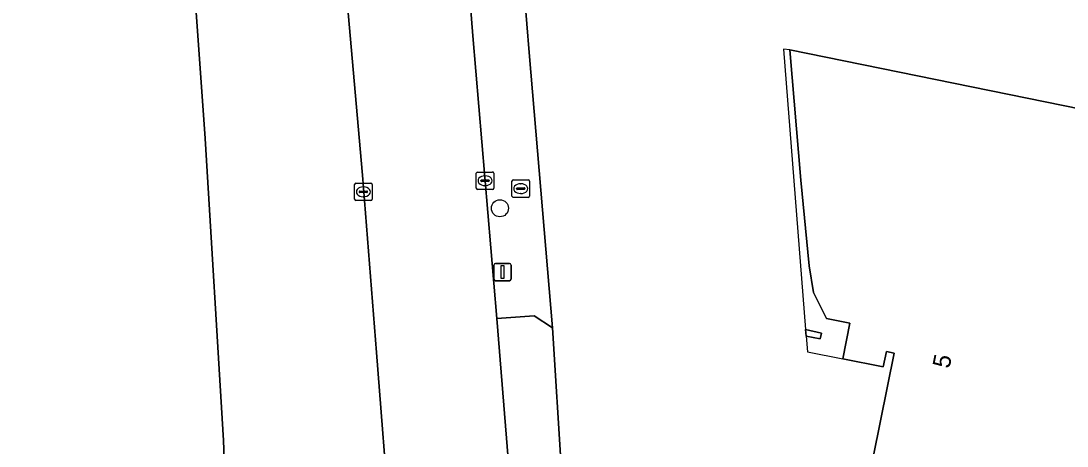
# Model space of a CAD drawing. Extents: x 157692 to 159674, y 381452 to 383291.
# Drawn here: x 157860.7 to 157920.5, y 381900.1 to 381924.4 of the extents above; entities that cross this region are included whole.
import ezdxf

# ---------------------------------------------------------------- set-up
doc = ezdxf.new("R2010")
doc.units = 0
for name, color, linetype in [('IMGEO_Berm_groen', 7, 'Continuous'), ('IMGEO_Boom', 7, 'Continuous'), ('IMGEO_Erf', 7, 'Continuous'), ('IMGEO_Kolk', 7, 'Continuous'), ('IMGEO_Lichtmast', 7, 'Continuous'), ('IMGEO_Pand', 7, 'Continuous'), ('IMGEO_Pand_nummerreeks', 7, 'Continuous'), ('IMGEO_Pand_overbouw', 7, 'Continuous'), ('IMGEO_Rijbaan_autoweg', 7, 'Continuous'), ('IMGEO_Rijbaan_lokaal_open', 7, 'Continuous'), ('IMGEO_Rioolput', 7, 'Continuous'), ('IMGEO_Voetpad_open', 7, 'Continuous')]:
    doc.layers.add(name, color=color, linetype=linetype)

msp = doc.modelspace()

# ---------------------------------------------------------------- linework, layer by layer
at = {"layer": 'IMGEO_Berm_groen'}
for points in [[(157875.834, 381929.01), (157874.243, 381949.088), (157868.509, 381953.819), (157870.056, 381934.314), (157871.233, 381917.706), (157872.283, 381900.404), (157872.522, 381893.537), (157872.711, 381885.895), (157872.921, 381881.313), (157873.308, 381869.813), (157874.859, 381869.874), (157874.928, 381868.11), (157874.554, 381868.095), (157873.377, 381868.049), (157873.585, 381862.1), (157873.92, 381850.557), (157874.303, 381839.407), (157874.844, 381831.878), (157875.738, 381819.514)], [(157878.811, 381821.896), (157877.88, 381833.462), (157877.286, 381840.672), (157876.321, 381852.904), (157875.521, 381862.797), (157874.824, 381871.962), (157874.1, 381881.234), (157873.193, 381892.349), (157873.989, 381892.369), (157882.034, 381892.833), (157881.852, 381895.137), (157881.827, 381895.451), (157881.036, 381905.442), (157880.23, 381915.596), (157879.41, 381924.908)]]:
    msp.add_lwpolyline(points, dxfattribs=at)
at = {"layer": 'IMGEO_Boom'}
msp.add_circle((157888.098, 381913.709), 0.489, dxfattribs=at)
at = {"layer": 'IMGEO_Erf'}
for points in [[(157885.166, 381980.124), (157887.103, 381956.606), (157887.788, 381948.028), (157889.505, 381925.934), (157889.762, 381922.627), (157891.107, 381906.858), (157891.624, 381898.653), (157892.172, 381891.93), (157893.325, 381877.753), (157894.029, 381869.687), (157895.511, 381849.68), (157896.212, 381841.657), (157897.252, 381826.778)], [(157908.294, 381893.7), (157910.655, 381905.415), (157910.224, 381905.502), (157910.03, 381904.625), (157907.725, 381905.084), (157908.122, 381907.136), (157906.776, 381907.399), (157906.033, 381908.878), (157905.785, 381910.423), (157905.313, 381915.326), (157904.685, 381922.789), (157944.3, 381914.71)]]:
    msp.add_lwpolyline(points, dxfattribs=at)
msp.add_lwpolyline([(157906.422, 381906.232), (157905.628, 381906.389), (157905.588, 381906.777), (157906.493, 381906.565)], close=True, dxfattribs=at)
at = {"layer": 'IMGEO_Kolk'}
for p, q in [((157886.747, 381914.86), (157886.747, 381915.712)), ((157886.822, 381915.786), (157887.674, 381915.786)), ((157887.748, 381915.712), (157887.748, 381914.86)), ((157879.783, 381914.226), (157879.783, 381915.078)), ((157879.858, 381915.152), (157880.71, 381915.152)), ((157880.784, 381915.078), (157880.784, 381914.226)), ((157887.006, 381915.28), (157887.006, 381915.292)), ((157887.444, 381915.243), (157887.046, 381915.243)), ((157887.049, 381915.329), (157887.447, 381915.329)), ((157887.235, 381915.566), (157887.26, 381915.566)), ((157887.49, 381915.292), (157887.49, 381915.28)), ((157880.042, 381914.646), (157880.042, 381914.658)), ((157880.48, 381914.609), (157880.082, 381914.609)), ((157880.085, 381914.695), (157880.483, 381914.695)), ((157880.271, 381914.932), (157880.296, 381914.932)), ((157880.526, 381914.658), (157880.526, 381914.646)), ((157887.674, 381914.786), (157886.822, 381914.786)), ((157887.258, 381915.006), (157887.233, 381915.006)), ((157880.71, 381914.152), (157879.858, 381914.152)), ((157880.294, 381914.372), (157880.269, 381914.372))]:
    msp.add_line(p, q, dxfattribs=at)
for points in [[(157886.747, 381914.86), (157886.747, 381915.712)], [(157886.822, 381915.786), (157887.674, 381915.786)], [(157887.748, 381915.712), (157887.748, 381914.86)], [(157879.783, 381914.226), (157879.783, 381915.078)], [(157879.858, 381915.152), (157880.71, 381915.152)], [(157880.784, 381915.078), (157880.784, 381914.226)], [(157887.674, 381914.786), (157886.822, 381914.786)], [(157880.71, 381914.152), (157879.858, 381914.152)]]:
    msp.add_lwpolyline(points, dxfattribs=at)
for centre, radius, start, end in [((157886.824, 381915.71), 0.0765, 91.55205, 178.44795), ((157886.824, 381915.71), 0.0765, 91.55205, 178.44795), ((157887.672, 381915.71), 0.0765, 1.55205, 88.44795), ((157887.672, 381915.71), 0.0765, 1.55205, 88.44795), ((157879.86, 381915.076), 0.0765, 91.55205, 178.44795), ((157879.86, 381915.076), 0.0765, 91.55205, 178.44795), ((157880.708, 381915.076), 0.0765, 1.55205, 88.44795), ((157880.708, 381915.076), 0.0765, 1.55205, 88.44795), ((157887.046, 381915.289), 0.0403, 85.87752, 175.75265), ((157887.043, 381915.279), 0.0366, 178.93798, 274.71019), ((157887.447, 381915.286), 0.043, 264.86636, 352.45326), ((157887.451, 381915.291), 0.0386, 1.73085, 96.63898), ((157880.082, 381914.655), 0.0403, 85.87752, 175.75265), ((157880.079, 381914.645), 0.0366, 178.93798, 274.71019), ((157880.483, 381914.652), 0.043, 264.86636, 352.45326), ((157880.487, 381914.657), 0.0386, 1.73085, 96.63898), ((157886.824, 381914.862), 0.0765, 181.55205, 268.44795), ((157886.824, 381914.862), 0.0765, 181.55205, 268.44795), ((157887.672, 381914.862), 0.0765, 271.55205, 358.44795), ((157887.672, 381914.862), 0.0765, 271.55205, 358.44795), ((157879.86, 381914.228), 0.0765, 181.55205, 268.44795), ((157879.86, 381914.228), 0.0765, 181.55205, 268.44795), ((157880.708, 381914.228), 0.0765, 271.55205, 358.44795), ((157880.708, 381914.228), 0.0765, 271.55205, 358.44795)]:
    msp.add_arc(centre, radius, start, end, dxfattribs=at)
for centre, major_axis, ratio, start_param, end_param in [((157887.234, 381915.286), (-0.387, 0.002), 0.722429, 4.712389, 7.853982), ((157887.259, 381915.286), (-0.39, 0.002), 0.717154, 1.570796, 4.712389), ((157880.27, 381914.652), (-0.387, 0.002), 0.722429, 4.712389, 7.853982), ((157880.295, 381914.652), (-0.39, 0.002), 0.717154, 1.570796, 4.712389)]:
    msp.add_ellipse(centre, major_axis=major_axis, ratio=ratio, start_param=start_param, end_param=end_param, dxfattribs=at)
at = {"layer": 'IMGEO_Lichtmast'}
for p, q in [((157887.751, 381909.654), (157887.751, 381910.454)), ((157887.751, 381910.454), (157887.751, 381909.654)), ((157887.851, 381910.554), (157888.641, 381910.554)), ((157888.641, 381910.554), (157887.851, 381910.554)), ((157888.741, 381910.454), (157888.741, 381909.654)), ((157888.741, 381909.654), (157888.741, 381910.454)), ((157888.641, 381909.554), (157887.851, 381909.554)), ((157887.851, 381909.554), (157888.641, 381909.554))]:
    msp.add_line(p, q, dxfattribs=at)
msp.add_lwpolyline([(157888.171, 381910.429), (157888.321, 381910.429), (157888.321, 381909.679), (157888.171, 381909.679), (157888.171, 381910.429)], dxfattribs=at)
for centre, start, end in [((157887.851, 381910.454), 90, 180), ((157887.851, 381910.454), 90, 180), ((157888.641, 381910.454), 0, 90), ((157888.641, 381910.454), 360, 90), ((157887.851, 381909.654), 180, 270), ((157887.851, 381909.654), 180, 270), ((157888.641, 381909.654), 270, 0), ((157888.641, 381909.654), 270, 0)]:
    msp.add_arc(centre, 0.1, start, end, dxfattribs=at)
at = {"layer": 'IMGEO_Pand'}
for points in [[(157908.294, 381893.7), (157908.243, 381893.445), (157938.747, 381887.286), (157944.3, 381914.71), (157904.685, 381922.789), (157905.313, 381915.326), (157905.785, 381910.423), (157906.033, 381908.878), (157906.776, 381907.399), (157908.122, 381907.136), (157907.725, 381905.084), (157910.03, 381904.625), (157910.224, 381905.502), (157910.655, 381905.415)], [(157905.628, 381906.389), (157906.422, 381906.232), (157906.493, 381906.565), (157905.588, 381906.777)]]:
    msp.add_lwpolyline(points, close=True, dxfattribs=at)
at = {"layer": 'IMGEO_Pand_overbouw'}
msp.add_lwpolyline([(157905.628, 381906.389), (157905.7, 381905.494), (157907.725, 381905.084), (157908.122, 381907.136), (157906.776, 381907.399), (157906.033, 381908.878), (157905.785, 381910.423), (157905.313, 381915.326), (157904.685, 381922.789), (157904.315, 381922.821), (157905.588, 381906.777), (157906.493, 381906.565), (157906.422, 381906.232)], close=True, dxfattribs=at)
at = {"layer": 'IMGEO_Rijbaan_autoweg'}
msp.add_lwpolyline([(157872.522, 381893.537), (157872.283, 381900.404), (157871.233, 381917.706), (157870.056, 381934.314), (157868.509, 381953.819), (157868.017, 381946.903), (157864.363, 381951.793), (157861.134, 381949.369), (157857.955, 381947.953), (157854.775, 381943.17), (157855.675, 381931.633), (157856.539, 381921.158), (157857.093, 381913.494), (157858.078, 381900.896), (157859.349, 381885.296)], dxfattribs=at)
at = {"layer": 'IMGEO_Rijbaan_lokaal_open'}
msp.add_lwpolyline([(157871.576, 382023.267), (157877.712, 381946.227), (157879.41, 381924.908), (157880.23, 381915.596), (157881.036, 381905.442), (157881.827, 381895.451), (157881.852, 381895.137), (157882.034, 381892.833), (157882.108, 381891.93), (157885.063, 381854.884), (157892.003, 381855.489), (157890.863, 381870.606), (157890.332, 381877.421), (157889.136, 381891.93), (157888.663, 381898.174), (157887.917, 381907.401), (157886.544, 381923.578), (157884.717, 381946.847), (157883.895, 381956.925), (157882.102, 381979.909)], dxfattribs=at)
at = {"layer": 'IMGEO_Rioolput'}
for p, q in [((157888.786, 381914.408), (157888.786, 381915.26)), ((157888.861, 381915.334), (157889.713, 381915.334)), ((157889.274, 381915.114), (157889.299, 381915.114)), ((157889.787, 381915.26), (157889.787, 381914.408)), ((157889.045, 381914.828), (157889.045, 381914.84)), ((157889.483, 381914.791), (157889.085, 381914.791)), ((157889.088, 381914.877), (157889.486, 381914.877)), ((157889.297, 381914.554), (157889.272, 381914.554)), ((157889.529, 381914.84), (157889.529, 381914.828)), ((157889.713, 381914.334), (157888.861, 381914.334))]:
    msp.add_line(p, q, dxfattribs=at)
for points in [[(157888.786, 381914.408), (157888.786, 381915.26)], [(157888.861, 381915.334), (157889.713, 381915.334)], [(157889.787, 381915.26), (157889.787, 381914.408)], [(157889.713, 381914.334), (157888.861, 381914.334)]]:
    msp.add_lwpolyline(points, dxfattribs=at)
for centre, radius, start, end in [((157888.863, 381915.258), 0.0765, 91.55205, 178.44795), ((157888.863, 381915.258), 0.0765, 91.55205, 178.44795), ((157889.711, 381915.258), 0.0765, 1.55205, 88.44795), ((157889.711, 381915.258), 0.0765, 1.55205, 88.44795), ((157889.085, 381914.837), 0.0403, 85.87752, 175.75265), ((157889.082, 381914.827), 0.0366, 178.93798, 274.71019), ((157889.486, 381914.834), 0.043, 264.86636, 352.45326), ((157889.49, 381914.839), 0.0386, 1.73085, 96.63898), ((157888.863, 381914.41), 0.0765, 181.55205, 268.44795), ((157888.863, 381914.41), 0.0765, 181.55205, 268.44795), ((157889.711, 381914.41), 0.0765, 271.55205, 358.44795), ((157889.711, 381914.41), 0.0765, 271.55205, 358.44795)]:
    msp.add_arc(centre, radius, start, end, dxfattribs=at)
for centre, major_axis, ratio, start_param, end_param in [((157889.273, 381914.834), (-0.387, 0.002), 0.722429, 4.712389, 7.853982), ((157889.298, 381914.834), (-0.39, 0.002), 0.717154, 1.570796, 4.712389)]:
    msp.add_ellipse(centre, major_axis=major_axis, ratio=ratio, start_param=start_param, end_param=end_param, dxfattribs=at)
at = {"layer": 'IMGEO_Voetpad_open'}
for points in [[(157889.762, 381922.627), (157889.505, 381925.934), (157887.788, 381948.028), (157886.574, 381947.84), (157885.346, 381947.246), (157884.717, 381946.847), (157886.544, 381923.578), (157887.917, 381907.401), (157890.058, 381907.557), (157891.107, 381906.858)], [(157888.663, 381898.174), (157891.624, 381898.653), (157891.107, 381906.858), (157890.058, 381907.557), (157887.917, 381907.401)]]:
    msp.add_lwpolyline(points, close=True, dxfattribs=at)

# ---------------------------------------------------------------- texts
at = {"layer": 'IMGEO_Pand_nummerreeks'}
msp.add_text('5', height=1, rotation=78.60544, dxfattribs=at).set_placement((157913.816, 381904.498))

doc.saveas('drawing.dxf')
